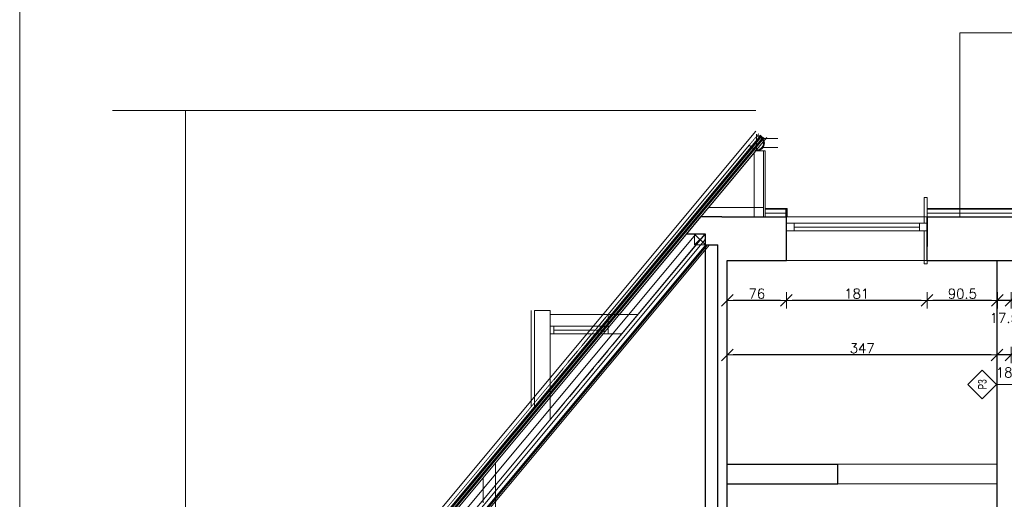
# Model space of a CAD drawing. Header units: millimetres. Extents: x 28291 to 177760, y -399809 to -170937.
# Tile 824 of 905: x 81667 to 82933, y -194672 to -194055. Entities that reach past the tile are written whole.
import ezdxf
from ezdxf.enums import TextEntityAlignment as Align

# ---------------------------------------------------------------- set-up
doc = ezdxf.new("R2010")
doc.units = ezdxf.units.MM
doc.linetypes.add('CACHE', pattern=[9.525, 6.35, -3.175])
doc.linetypes.add('HIDDEN', pattern=[9.525, 6.35, -3.175])
doc.layers.get('0').update_dxf_attribs({"lineweight": 0})
for name, color, linetype, lineweight in [('! opisy okien elewacja', 7, 'Continuous', 0), ('!! 0_ Istn-sciany', 3, 'Continuous', 30), ('!! 0_ Istn-widok', 1, 'Continuous', 15), ('!! 0_ Opis', 8, 'Continuous', 13), ('!! 0_Istn-cienka', 4, 'Continuous', 9), ('!! 2 _linia hydroizol', 32, 'Continuous', 9), ('!! 2_ remont Ocieplenie', 4, 'ZIGZAG', 5), ('!! 2_posadzki parkiet', 91, 'Continuous', 9), ('!! wymiary osi', 250, 'Continuous', 9)]:
    doc.layers.add(name, color=color, linetype=linetype, lineweight=lineweight)
doc.layers.add('!! 0_ Istn-okna - wymienione', color=9, linetype='Continuous', lineweight=13, true_color=0x808080)
doc.layers.add('!! 1_tynk zewn nowy wykon.', color=7, linetype='Continuous', lineweight=13, true_color=0x949494)
doc.layers.add('!! 0_ramki', color=66, linetype='Continuous', lineweight=9, plot=False)
doc.styles.add('ARIAL TEEN', font='arial.ttf')
doc.styles.add('TXT', font='simplex.shx')
doc.linetypes.add('BATTING', pattern='A,0.00254,-2.54,[134,ltypeshp.shx,S=2.54,R=0,X=-2.54,Y=0],-5.08,[134,ltypeshp.shx,S=2.54,R=180,X=2.54,Y=0],-2.54', length=10.16254)
doc.linetypes.add('ZIGZAG', pattern='A,0.00254,-5.08,[131,ltypeshp.shx,S=5.08,R=0,X=-5.08,Y=0],-10.16,[131,ltypeshp.shx,S=5.08,R=180,X=5.08,Y=0],-5.08', length=20.32254)
doc.dimstyles.new('DIM50', dxfattribs={"dimscale": 5, "dimtxt": 2.5, "dimasz": 1.5, "dimexe": 0, "dimexo": 0, "dimgap": 0.5, "dimtad": 1, "dimdec": 4, "dimrnd": 0.5, "dimdsep": 46, "dimtxsty": 'TXT', "dimblk1": 'TICK1', "dimblk2": 'TICK1', "dimsah": 1, "dimcen": 0, "dimse1": 1, "dimse2": 1, "dimclrd": 1, "dimclre": 7, "dimclrt": 9, "dimadec": 0, "dimazin": 0, "dimtfac": 1, "dimtdec": 4, "dimtmove": 2, "dimatfit": 3, "dimldrblk": 'TICK1', "dimfxl": 1, "dimtolj": 1, "dimarcsym": 0})

# ---------------------------------------------------------------- blocks, each defined once
blk = doc.blocks.new('TICK1')
at = {"color": 2}
blk.add_line((-1, -1), (1, 1), dxfattribs=at)
at = {"color": 0}
for p, q in [((0, 0), (-1, 0)), ((0, -1.4), (0, 1.4))]:
    blk.add_line(p, q, dxfattribs=at)
blk = doc.blocks.new('*D3184')
at = {"layer": '!! wymiary osi', "color": 1, "lineweight": -2, "transparency": 16777216}
for p, q in [((82917, -194416), (82909.5, -194416)), ((82942, -194416), (82924.5, -194416)), ((82949.5, -194416), (82957, -194416))]:
    blk.add_line(p, q, dxfattribs=at)
at = {"layer": 'DEFPOINTS', "color": 0, "transparency": 16777216}
for p in [(82924.5, -194364.6), (82942, -194364.6), (82924.5, -194416)]:
    blk.add_point(p, dxfattribs=at)
at = {"layer": '!! wymiary osi', "color": 1, "lineweight": -2, "transparency": 16777216, "xscale": 7.5, "yscale": 7.5, "zscale": 7.5}
blk.add_blockref('TICK1', (82924.5, -194416), dxfattribs=at)
at = {"layer": '!! wymiary osi', "color": 1, "lineweight": -2, "transparency": 16777216, "xscale": 7.5, "yscale": 7.5, "zscale": 7.5, "rotation": 180}
blk.add_blockref('TICK1', (82942, -194416), dxfattribs=at)
at = {"layer": '!! wymiary osi', "color": 9, "transparency": 16777216, "insert": (82933.3, -194438.5), "char_height": 12.5, "attachment_point": 5, "style": 'TXT'}
blk.add_mtext('\\A1;17.5', dxfattribs=at)
blk = doc.blocks.new('*D3185')
at = {"layer": '!! wymiary osi', "color": 1, "lineweight": -2, "transparency": 16777216}
blk.add_line((82917, -194416), (82841.5, -194416), dxfattribs=at)
at = {"layer": 'DEFPOINTS', "color": 0, "transparency": 16777216}
for p in [(82834, -194364.6), (82924.5, -194364.6), (82834, -194416)]:
    blk.add_point(p, dxfattribs=at)
at = {"layer": '!! wymiary osi', "color": 1, "lineweight": -2, "transparency": 16777216, "xscale": 7.5, "yscale": 7.5, "zscale": 7.5, "rotation": 180}
blk.add_blockref('TICK1', (82834, -194416), dxfattribs=at)
at = {"layer": '!! wymiary osi', "color": 1, "lineweight": -2, "transparency": 16777216, "xscale": 7.5, "yscale": 7.5, "zscale": 7.5}
blk.add_blockref('TICK1', (82924.5, -194416), dxfattribs=at)
at = {"layer": '!! wymiary osi', "color": 9, "transparency": 16777216, "insert": (82879.3, -194407.3), "char_height": 12.5, "attachment_point": 5, "style": 'TXT'}
blk.add_mtext('\\A1;90.5', dxfattribs=at)
blk = doc.blocks.new('*D3186')
at = {"layer": '!! wymiary osi', "color": 1, "lineweight": -2, "transparency": 16777216}
blk.add_line((82826.5, -194416), (82660.5, -194416), dxfattribs=at)
at = {"layer": 'DEFPOINTS', "color": 0, "transparency": 16777216}
for p in [(82653, -194364.6), (82834, -194364.6), (82653, -194416)]:
    blk.add_point(p, dxfattribs=at)
at = {"layer": '!! wymiary osi', "color": 1, "lineweight": -2, "transparency": 16777216, "xscale": 7.5, "yscale": 7.5, "zscale": 7.5, "rotation": 180}
blk.add_blockref('TICK1', (82653, -194416), dxfattribs=at)
at = {"layer": '!! wymiary osi', "color": 1, "lineweight": -2, "transparency": 16777216, "xscale": 7.5, "yscale": 7.5, "zscale": 7.5}
blk.add_blockref('TICK1', (82834, -194416), dxfattribs=at)
at = {"layer": '!! wymiary osi', "color": 9, "transparency": 16777216, "insert": (82743.5, -194407.3), "char_height": 12.5, "attachment_point": 5, "style": 'TXT'}
blk.add_mtext('\\A1;181', dxfattribs=at)
blk = doc.blocks.new('*D3187')
at = {"layer": '!! wymiary osi', "color": 1, "lineweight": -2, "transparency": 16777216}
blk.add_line((82645.5, -194416), (82584.5, -194416), dxfattribs=at)
at = {"layer": 'DEFPOINTS', "color": 0, "transparency": 16777216}
for p in [(82577, -194364.6), (82653, -194364.6), (82577, -194416)]:
    blk.add_point(p, dxfattribs=at)
at = {"layer": '!! wymiary osi', "color": 1, "lineweight": -2, "transparency": 16777216, "xscale": 7.5, "yscale": 7.5, "zscale": 7.5, "rotation": 180}
blk.add_blockref('TICK1', (82577, -194416), dxfattribs=at)
at = {"layer": '!! wymiary osi', "color": 1, "lineweight": -2, "transparency": 16777216, "xscale": 7.5, "yscale": 7.5, "zscale": 7.5}
blk.add_blockref('TICK1', (82653, -194416), dxfattribs=at)
at = {"layer": '!! wymiary osi', "color": 9, "transparency": 16777216, "insert": (82615, -194407.3), "char_height": 12.5, "attachment_point": 5, "style": 'TXT'}
blk.add_mtext('\\A1;76', dxfattribs=at)
blk = doc.blocks.new('*D3191')
at = {"layer": '!! wymiary osi', "color": 1, "lineweight": -2, "transparency": 16777216}
for p, q in [((82916.5, -194486.1), (82909, -194486.1)), ((82942, -194486.1), (82924, -194486.1)), ((82949.5, -194486.1), (82957, -194486.1))]:
    blk.add_line(p, q, dxfattribs=at)
at = {"layer": 'DEFPOINTS', "color": 0, "transparency": 16777216}
for p in [(82924, -194364.6), (82942, -194364.6), (82924, -194486.1)]:
    blk.add_point(p, dxfattribs=at)
at = {"layer": '!! wymiary osi', "color": 1, "lineweight": -2, "transparency": 16777216, "xscale": 7.5, "yscale": 7.5, "zscale": 7.5}
blk.add_blockref('TICK1', (82924, -194486.1), dxfattribs=at)
at = {"layer": '!! wymiary osi', "color": 1, "lineweight": -2, "transparency": 16777216, "xscale": 7.5, "yscale": 7.5, "zscale": 7.5, "rotation": 180}
blk.add_blockref('TICK1', (82942, -194486.1), dxfattribs=at)
at = {"layer": '!! wymiary osi', "color": 9, "transparency": 16777216, "insert": (82933, -194508.6), "char_height": 12.5, "attachment_point": 5, "style": 'TXT'}
blk.add_mtext('\\A1;18', dxfattribs=at)
blk = doc.blocks.new('*D3192')
at = {"layer": '!! wymiary osi', "color": 1, "lineweight": -2, "transparency": 16777216}
blk.add_line((82916.5, -194486.1), (82584.5, -194486.1), dxfattribs=at)
at = {"layer": 'DEFPOINTS', "color": 0, "transparency": 16777216}
for p in [(82577, -194364.6), (82924, -194364.6), (82577, -194486.1)]:
    blk.add_point(p, dxfattribs=at)
at = {"layer": '!! wymiary osi', "color": 1, "lineweight": -2, "transparency": 16777216, "xscale": 7.5, "yscale": 7.5, "zscale": 7.5, "rotation": 180}
blk.add_blockref('TICK1', (82577, -194486.1), dxfattribs=at)
at = {"layer": '!! wymiary osi', "color": 1, "lineweight": -2, "transparency": 16777216, "xscale": 7.5, "yscale": 7.5, "zscale": 7.5}
blk.add_blockref('TICK1', (82924, -194486.1), dxfattribs=at)
at = {"layer": '!! wymiary osi', "color": 9, "transparency": 16777216, "insert": (82750.5, -194477.4), "char_height": 12.5, "attachment_point": 5, "style": 'TXT'}
blk.add_mtext('\\A1;347', dxfattribs=at)

msp = doc.modelspace()

# ---------------------------------------------------------------- linework, layer by layer
at = {"layer": '! opisy okien elewacja'}
msp.add_lwpolyline([(82605.10577, -194216.38137), (82613.74958, -194223.5883), (82625.73817, -194223.5883), (82625.73817, -194308.5883)], dxfattribs=at)
at = {"layer": '!! 0_ Istn-okna - wymienione'}
for p, q in [((82349.02353, -194449.00018), (82423.66199, -194449.00018)), ((82349.02353, -194459.00018), (82423.66199, -194459.00018))]:
    msp.add_line(p, q, dxfattribs=at)
for points in [[(82834.02353, -194283.44115), (82834.02353, -194316.5883), (82830.10831, -194316.5883), (82830.10831, -194283.44115)], [(82834.02353, -194326.5883), (82834.02353, -194368.73546), (82830.10831, -194368.73546), (82830.10831, -194326.5883)]]:
    msp.add_lwpolyline(points, close=True, dxfattribs=at)
for points in [[(82653.02353, -194316.5883), (82834.02353, -194316.5883)], [(82663.02353, -194326.5883), (82663.02353, -194316.5883)], [(82824.02353, -194326.5883), (82824.02353, -194316.5883)], [(82653.02353, -194326.5883), (82834.02353, -194326.5883)], [(82663.02353, -194321.5883), (82824.02353, -194321.5883)], [(82354.02353, -194449.00018), (82354.02353, -194459.00018)], [(82354.02353, -194454.00018), (82418.66199, -194454.00018)], [(82418.66199, -194449.00018), (82418.66199, -194459.00018)]]:
    msp.add_lwpolyline(points, dxfattribs=at)
at = {"layer": '!! 0_ Istn-sciany'}
for points in [[(82524.53632, -194330.5883), (82542.87923, -194308.5883)], [(82570.02353, -194308.5883), (82542.87923, -194308.5883)], [(82570.02353, -194308.5883), (82653.02353, -194308.5883)], [(82653.02353, -194364.5883), (82653.02353, -194308.5883)], [(82834.02353, -194364.5883), (82834.02353, -194308.5883)], [(82834.02353, -194308.5883), (83015.02353, -194308.5883)], [(82834.02353, -194308.5883), (82834.02353, -194346.5883)], [(82549.02353, -194330.5883), (82524.53632, -194330.5883)], [(82549.02353, -194344.5883), (82549.02353, -194330.5883)], [(82549.02353, -194344.5883), (82565.02353, -194344.5883)], [(82549.02353, -194951.5883), (82549.02353, -194344.5883)], [(82565.02353, -194926.5883), (82565.02353, -194344.5883)], [(82577.02353, -194926.5883), (82577.02353, -194364.5883)], [(82577.02353, -194364.5883), (82653.02353, -194364.5883)], [(82834.02353, -194364.5883), (83015.02353, -194364.5883)], [(82924.02353, -195097.5883), (82924.02353, -194364.5883)], [(82577.02353, -194626.5883), (82719.02353, -194626.5883)], [(82719.02353, -194651.5883), (82719.02353, -194626.5883)], [(82577.02353, -194651.5883), (82719.02353, -194651.5883)]]:
    msp.add_lwpolyline(points, dxfattribs=at)
at = {"layer": '!! 0_ Istn-widok'}
for points in [[(82876.02353, -194308.5883), (82876.02353, -194072.00018)], [(83033.02353, -194072.00018), (82876.02353, -194072.00018)], [(82613.77202, -194198.17946), (81976.18325, -194962.88639)], [(82619.98745, -194203.36169), (81984.58374, -194965.44792)], [(82621.52356, -194204.64245), (81986.11986, -194966.72868)], [(82623.13065, -194205.98239), (81989.91201, -194965.44792)], [(82628.01611, -194206.5883), (81994.67626, -194966.0883)], [(82614.74958, -194223.5883), (82614.74958, -194202.20248)], [(82624.28273, -194206.94297), (81991.06409, -194966.40849)], [(82605.10577, -194216.38137), (82423.66199, -194434.00018)], [(82608.24897, -194219.00207), (82428.99026, -194434.00018)], [(82605.10577, -194216.38137), (82613.74958, -194223.5883)], [(82622.89398, -194207.78584), (82641.94339, -194207.78584)], [(82622.89398, -194219.39077), (82641.94339, -194219.39077)], [(82611.39217, -194221.62277), (82434.31852, -194434.00018)], [(82613.74958, -194223.5883), (82438.31472, -194434.00018)], [(82611.73817, -194226.00073), (82611.73817, -194308.5883)], [(82613.74958, -194223.5883), (82625.73817, -194223.5883)], [(82623.73817, -194223.5883), (82623.73817, -194308.5883)], [(82625.73817, -194223.5883), (82625.73817, -194308.5883)], [(82552.88446, -194296.5883), (82623.73817, -194296.5883)], [(82834.02353, -194308.5883), (82653.02353, -194308.5883)], [(82653.40074, -194308.5883), (82834.02353, -194308.5883)], [(82548.05085, -194330.5883), (82018.11343, -194966.0883)], [(82548.51351, -194330.5883), (82441.44769, -194459.00018)], [(82549.02353, -194344.5883), (82535.02353, -194330.5883)], [(82549.02353, -194330.5883), (82535.02353, -194344.5883)], [(82295.67788, -195283.32874), (82031.13408, -194966.0883), (82549.39704, -194344.5883)], [(82297.9707, -195283.32874), (82033.42691, -194966.0883), (82551.68986, -194344.5883)], [(82554.02353, -195587.67137), (82035.69131, -194966.0883), (82553.95427, -194344.5883)], [(82834.02353, -194364.5883), (82653.02353, -194364.5883)], [(82324.93113, -194552.41535), (82324.93113, -194429.00018)], [(82349.02353, -194429.00018), (82329.02353, -194429.00018)], [(82329.02353, -194553.8976), (82329.02353, -194429.00018)], [(82349.02353, -194429.00018), (82349.02353, -194569.85125)], [(82462.29191, -194434.00018), (82349.02353, -194434.00018)], [(82423.66199, -194434.00018), (82423.66199, -194459.00018)], [(82423.66199, -194459.00018), (82441.44769, -194459.00018)], [(82279.02353, -195305.90553), (82279.02353, -194626.27107)], [(82719.02353, -194626.5883), (82924.02353, -194626.5883)], [(82263.02353, -194676.28121), (82263.02353, -194644.45289)], [(82719.02353, -194651.5883), (82924.02353, -194651.5883)]]:
    msp.add_lwpolyline(points, dxfattribs=at)
at = {"layer": '!! 0_ Istn-widok', "lineweight": 35, "const_width": 1}
msp.add_lwpolyline([(82617.6123, -194201.38137), (81980.02353, -194966.0883)], dxfattribs=at)
at = {"layer": '!! 0_ Istn-widok'}
msp.add_lwpolyline([(82549.02353, -194344.5883), (82549.02353, -194330.5883), (82535.02353, -194330.5883), (82535.02353, -194344.5883)], close=True, dxfattribs=at)
for radius in [10, 9]:
    msp.add_arc((82614.74958, -194213.5883), radius, 270, 90, dxfattribs=at)
at = {"layer": '!! 0_ Opis'}
msp.add_line((82923.33495, -194523.89747), (83070.83495, -194523.89747), dxfattribs=at)
msp.add_lwpolyline([(82923.33495, -194523.89747), (82904.95017, -194505.51269), (82886.56539, -194523.89747), (82904.95017, -194542.28224)], close=True, dxfattribs=at)
at = {"layer": '!! 0_Istn-cienka', "linetype": 'HIDDEN', "ltscale": 3}
for points in [[(82420.78854, -194437.44653), (82351.45433, -194520.60413)], [(82441.44769, -194459.00018), (82352.13209, -194566.12293)]]:
    msp.add_lwpolyline(points, dxfattribs=at)
at = {"layer": '!! 0_ramki'}
msp.add_lwpolyline([(81666.92764, -193123.66723), (84089.71033, -193123.66723), (84089.71033, -199087.40474), (81666.92764, -199087.40474)], close=True, dxfattribs=at)
at = {"layer": '!! 1_tynk zewn nowy wykon.'}
for points in [[(82625.73817, -194297.5883), (82654.02353, -194297.5883)], [(82625.73817, -194298.5883), (82654.02353, -194298.5883)], [(82652.40074, -194308.5883), (82652.40074, -194297.5883)], [(82653.02353, -194308.5883), (82653.02353, -194297.5883)], [(82653.40074, -194308.5883), (82653.40074, -194297.5883)], [(82654.02353, -194308.5883), (82654.02353, -194297.5883)], [(82834.02353, -194297.5883), (83016.02353, -194297.5883)], [(82834.02353, -194308.5883), (82834.02353, -194297.5883)], [(82834.02353, -194298.5883), (83016.02353, -194298.5883)]]:
    msp.add_lwpolyline(points, dxfattribs=at)
at = {"layer": '!! 2 _linia hydroizol', "linetype": 'CACHE', "ltscale": 0.5, "const_width": 1.5}
msp.add_lwpolyline([(82620.7555, -194204.00207), (81985.3518, -194966.0883)], dxfattribs=at)
at = {"layer": '!! 2 _linia hydroizol', "linetype": 'CACHE', "const_width": 1.5}
msp.add_lwpolyline([(82623.70669, -194206.46268), (81990.48805, -194965.92821)], dxfattribs=at)
at = {"layer": '!! 2 _linia hydroizol', "linetype": 'CACHE', "ltscale": 0.3, "const_width": 1.5}
msp.add_lwpolyline([(82296.82429, -195283.32874), (82032.28049, -194966.0883), (82550.54345, -194344.5883)], dxfattribs=at)
at = {"layer": '!! 2_ remont Ocieplenie', "linetype": 'ZIGZAG', "ltscale": 0.75}
for points in [[(82625.73817, -194303.5883), (82653.02353, -194303.5883)], [(82834.02353, -194303.5883), (83015.02353, -194303.5883)]]:
    msp.add_lwpolyline(points, dxfattribs=at)
at = {"layer": '!! 2_ remont Ocieplenie', "linetype": 'BATTING', "ltscale": 0.75}
msp.add_lwpolyline([(82536.33227, -194330.5883), (82006.39485, -194966.0883)], dxfattribs=at)
at = {"layer": '!! 2_ remont Ocieplenie', "linetype": 'BATTING', "ltscale": 0.45}
msp.add_lwpolyline([(82289.16755, -195283.32874), (82024.62376, -194966.0883), (82549.02353, -194337.22904)], dxfattribs=at)
at = {"layer": '!! 2_posadzki parkiet'}
for points in [[(82613.77202, -194171.76758), (81786.38721, -194171.76758)], [(81880.3521, -195707.58527), (81880.3521, -194171.76758)]]:
    msp.add_lwpolyline(points, dxfattribs=at)

# ---------------------------------------------------------------- texts
at = {"layer": '!! 0_ Opis', "style": 'ARIAL TEEN', "width": 0.7}
msp.add_text('P3', height=11, rotation=90, dxfattribs=at).set_placement((82904.95017, -194523.89747), align=Align.MIDDLE_CENTER)

# ---------------------------------------------------------------- dimensions: what is measured, and where the dimension line sits
at = {"layer": '!! wymiary osi'}
for base, p1, p2, picture, middle in [((82577.02353, -194416.04669), (82653.02353, -194364.5883), (82577.02353, -194364.5883), '*D3187', (82615.02353, -194407.29669)), ((82577.02353, -194486.12743), (82924.02353, -194364.5883), (82577.02353, -194364.5883), '*D3192', (82750.52353, -194477.37743)), ((82653.02353, -194416.04669), (82834.02353, -194364.5883), (82653.02353, -194364.5883), '*D3186', (82743.52353, -194407.29669)), ((82834.02353, -194416.04669), (82924.52353, -194364.5883), (82834.02353, -194364.5883), '*D3185', (82879.27353, -194407.29669)), ((82924.02353, -194486.12743), (82942.02353, -194364.5883), (82924.02353, -194364.5883), '*D3191', (82933.02353, -194508.62743)), ((82924.52353, -194416.04669), (82942.02353, -194364.5883), (82924.52353, -194364.5883), '*D3184', (82933.27353, -194438.54669))]:
    dim = msp.add_linear_dim(base=base, p1=p1, p2=p2, dimstyle='DIM50', dxfattribs=at)
    dim.commit()
    dim.dimension.update_dxf_attribs({"geometry": picture, "text_midpoint": middle})

doc.saveas('drawing.dxf')
